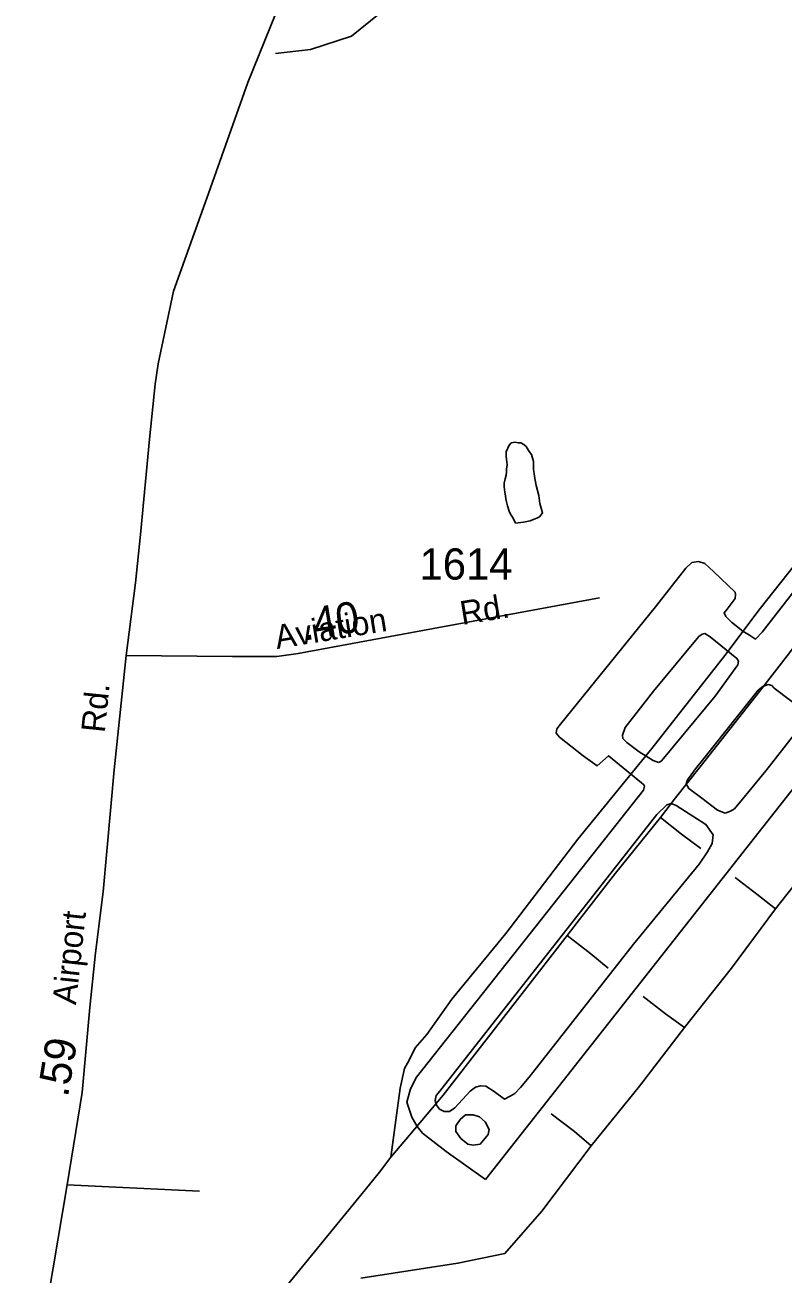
# Model space of a CAD drawing. Extents: x 2206922 to 2357709, y 510027 to 673830.
# Drawn here: x 2304705 to 2307741, y 621565 to 626565 of the extents above; entities that cross this region are included whole.
import ezdxf

# ---------------------------------------------------------------- set-up
doc = ezdxf.new("R2010")
doc.units = 0
for name, color, linetype in [('Exist Aviation Commercial or Municipal Perimeter Paved', 7, 'Continuous'), ('Exist Hydrographic Creek Single Shore', 7, 'Continuous'), ('Exist Hydrographic Misc Water Feature', 7, 'Continuous'), ('Exist Road Non-System Type 51', 7, 'Continuous'), ('Exist Road Secondary Mileage Hundredths English Label', 7, 'Continuous'), ('Exist Road Secondary Type 51 Attributed', 7, 'Continuous'), ('Exist Road Secondary Type 51 Label', 7, 'Continuous'), ('Exist Road Secondary Type 51 Number Label', 7, 'Continuous')]:
    doc.layers.add(name, color=color, linetype=linetype)

msp = doc.modelspace()

# ---------------------------------------------------------------- linework, layer by layer
at = {"layer": 'Exist Aviation Commercial or Municipal Perimeter Paved'}
for points in [[(2306549.1, 621943.9), (2309994.8, 626318.6)], [(2308224.3, 624862.1), (2307657.7, 624134.2), (2307630.5, 624107), (2307606.6, 624122.1), (2307580.7, 624138.7), (2307535.4, 624175), (2307512.7, 624197.7), (2307504.9, 624211.7), (2307517, 624226.2), (2307549.8, 624269.2), (2307551.5, 624285.2), (2307549.5, 624295.2), (2307462.8, 624378.1), (2307428.3, 624409.7), (2307402.4, 624417.4), (2307376.3, 624413.2), (2307352.6, 624391), (2307230.3, 624235.6), (2306849.6, 623765.9), (2306835.7, 623747.7), (2306832, 623729.8), (2306846.1, 623713.9), (2306940.9, 623639), (2306997.3, 623599.6), (2307042.9, 623640.1), (2307173.9, 623531.6), (2307184.1, 623523.6), (2307186.1, 623517.6), (2307182.4, 623501.5), (2306683.4, 622870.5), (2306273, 622352.4), (2306249.7, 622306.4), (2306234.7, 622253), (2306246.1, 622216.8), (2306255.2, 622192.6), (2306276.4, 622156.2), (2306297.6, 622128.9), (2306391.5, 622056.1), (2306549.1, 621943.9)], [(2307242.9, 623612.5), (2307220.7, 623620.2), (2307164.5, 623655.5), (2307116.2, 623693), (2307099.9, 623708.9), (2307097.8, 623722.8), (2307109.6, 623752.9), (2307221.9, 623898.1), (2307397.4, 624109.8), (2307403.5, 624117.9), (2307417.3, 624126.1), (2307427.7, 624128.9), (2307449.3, 624116.3), (2307556.3, 624029.6), (2307562.4, 624018.8), (2307560.5, 624003.6), (2307469.9, 623878.7), (2307262.6, 623628.7), (2307252.8, 623618.5), (2307242.9, 623612.5)], [(2307509.1, 623409.8), (2307531.1, 623418), (2307547.5, 623427.7), (2307586, 623474.4), (2307671.9, 623579.4), (2307840.1, 623794.6), (2307831.8, 623815.2), (2307706.1, 623910.7), (2307695.9, 623920.5), (2307682.2, 623924.5), (2307660.9, 623917.4), (2307642.3, 623902.1), (2307429.4, 623635.2), (2307391, 623587.1), (2307373.1, 623563.7), (2307358, 623543.1), (2307353.9, 623528), (2307363.5, 623508.7), (2307415.7, 623470.3), (2307478.9, 623422.2), (2307509.1, 623409.8)], [(2306384.7, 622215.3), (2306405.1, 622216.2), (2306426.9, 622230.2), (2306488.2, 622296.9), (2306510, 622313.2), (2306529.1, 622318.8), (2306550.8, 622317.2), (2306584.1, 622296), (2306625.2, 622265.4), (2306648, 622276.8), (2306667, 622288.3), (2306689.8, 622311.1), (2306724.1, 622352.9), (2307142.4, 622885.6), (2307404.7, 623205.3), (2307439, 623254.7), (2307458, 623289), (2307461.8, 623323.2), (2307432.3, 623364.6), (2307313.5, 623441.2), (2307293.1, 623448.6), (2307275.5, 623442.9), (2307236, 623404.5), (2306376.4, 622309.6), (2306366.4, 622297.6), (2306352.5, 622279.4), (2306348.7, 622259.5), (2306352.9, 622241.4), (2306365.1, 622225.5), (2306384.7, 622215.3)], [(2306499.6, 622080.4), (2306527.9, 622085.4), (2306541.1, 622100.9), (2306560.8, 622123.1), (2306564.7, 622143.8), (2306548.8, 622173.9), (2306526.1, 622194.7), (2306500, 622202.3), (2306470, 622202), (2306448.3, 622183.8), (2306430.6, 622157.6), (2306430.8, 622135.6), (2306451, 622107.8), (2306479.3, 622084.2), (2306499.6, 622080.4)]]:
    msp.add_lwpolyline(points, dxfattribs=at)
at = {"layer": 'Exist Hydrographic Creek Single Shore'}
msp.add_lwpolyline([(2305708.2, 626451.8), (2305849.4, 626466.7), (2306013.3, 626521.2), (2306234.4, 626700.9), (2306327.6, 626842.6), (2306400.2, 626973.9), (2306776.6, 627167.4), (2306914.8, 627350.6), (2306907.9, 627523.4), (2307070.2, 627827.5), (2307039.1, 627907), (2307198, 628131.6), (2307318.9, 628186.9), (2307920, 628430.5), (2308140.7, 628551.1), (2308323.8, 628716.3), (2308380.9, 628779.4), (2308443.9, 628878.5), (2308564, 629076.7), (2308627, 629383), (2308672, 629701.3), (2308512, 629960.6)], dxfattribs=at)
at = {"layer": 'Exist Hydrographic Misc Water Feature'}
for points in [[(2309571.1, 626599.5), (2309483.5, 626546.9), (2309117.1, 626096.8), (2308250.9, 624993.2), (2308166.1, 624890.6), (2307932.8, 624590), (2307812.6, 624434.3), (2307650, 624229.2), (2307508.6, 624041.7), (2307216, 623668.9), (2306920, 623305.4), (2306630.7, 622928.4), (2306415.4, 622665.9), (2306314.5, 622524.5), (2306267.4, 622470.7), (2306244.8, 622423.8), (2306236.8, 622409.6), (2306225.1, 622387.8), (2306207.9, 622309.3), (2306191, 622181.2), (2306170.5, 622032.6)], [(2306633.4, 624656.9), (2306637.5, 624640.9), (2306644.1, 624618.8), (2306649.8, 624607), (2306660.3, 624591.2), (2306670.1, 624571.1), (2306702.3, 624575.5), (2306728.2, 624579.8), (2306758.3, 624592.3), (2306765.7, 624596.4), (2306771.8, 624602.4), (2306777.8, 624612.5), (2306767.3, 624650.1), (2306763, 624682), (2306752.6, 624722.1), (2306746.2, 624757.9), (2306743.9, 624770), (2306741.9, 624785.7), (2306741.7, 624800), (2306741.3, 624817.9), (2306733.3, 624845.9), (2306725.1, 624857.6), (2306717.1, 624871.4), (2306712.6, 624877.7), (2306702.9, 624885.3), (2306691, 624893.2), (2306680.8, 624893.1), (2306668.7, 624894.9), (2306652.7, 624892.9), (2306644.7, 624882.7), (2306633, 624856.9), (2306633, 624838.6), (2306635.5, 624814.7), (2306635.9, 624804.5), (2306634.2, 624786.5), (2306633.8, 624774.9), (2306632.4, 624762.9), (2306628.3, 624748.5), (2306624.4, 624730.8), (2306624.6, 624716.6), (2306626.9, 624694.8), (2306629.3, 624680.6), (2306631.6, 624668.5), (2306633.4, 624656.9)], [(2307978.7, 624335.3), (2307766.6, 624052.3), (2307646.4, 623896.7), (2307409.6, 623596), (2307311.2, 623471.2), (2307250.3, 623392.9)], [(2308461.5, 623972.3), (2308256.2, 623709.2), (2308086.6, 623500.5), (2307711.4, 623027.3)], [(2307250.3, 623392.9), (2307070.5, 623169.5), (2306916.8, 622972.2), (2306876.2, 622919.9)], [(2307412.7, 623268.1), (2307334.4, 623326.2), (2307250.3, 623392.9)], [(2307549, 623152.1), (2307636, 623085.3), (2307711.4, 623027.3)], [(2307711.4, 623027.3), (2307534.5, 622789.4), (2307346, 622551.5)], [(2306876.2, 622919.9), (2306696.4, 622687.8), (2306380.3, 622281.6), (2306244.7, 622121.1), (2306170.5, 622032.6)], [(2307041.5, 622789.4), (2306971.9, 622847.4), (2306876.2, 622919.9)], [(2307180.7, 622676.2), (2307270.6, 622606.6), (2307346, 622551.5)], [(2307346, 622551.5), (2307166.2, 622316.4), (2306973, 622078.6)], [(2306812.4, 622206.2), (2306905.8, 622135.2), (2306973, 622078.6)], [(2306973, 622078.6), (2306775, 621816.9), (2306626.5, 621647.1), (2306439.1, 621608.2), (2306050.3, 621548.1)], [(2306170.5, 622032.6), (2306124.5, 621972.5), (2306067.9, 621901.8), (2305703.8, 621456.1)]]:
    msp.add_lwpolyline(points, dxfattribs=at)
at = {"layer": 'Exist Road Non-System Type 51'}
msp.add_line((2305403.7, 621896.4), (2304874.8, 621922.6), dxfattribs=at)
at = {"layer": 'Exist Road Secondary Type 51 Attributed'}
for points in [[(2305730.7, 626666.2), (2305597.5, 626335), (2305434, 625872.4), (2305300.7, 625499.8), (2305238.2, 625208.9), (2305226.1, 625128.1), (2305203.9, 624907.9), (2305167.5, 624525.2), (2305147.3, 624332.3), (2305111, 624041.4)], [(2305111, 624041.4), (2305536.9, 624037.4), (2305714.6, 624037.4), (2305799.3, 624049.5), (2307006.4, 624271.7)], [(2305111, 624041.4), (2305062.6, 623583.9), (2305018.2, 623095.1), (2304987.9, 622850.7), (2304965.7, 622632.6), (2304934.4, 622292), (2304874.8, 621922.6), (2304761.8, 621258.1), (2304705.3, 621009.7)]]:
    msp.add_lwpolyline(points, dxfattribs=at)

# ---------------------------------------------------------------- texts
at = {"layer": 'Exist Road Secondary Mileage Hundredths English Label'}
for s, rotation, p in [('.40', 9.3233, (2305822.5, 624100.3)), ('.59', 80.5543, (2304877, 622269.8))]:
    msp.add_text(s, height=125, rotation=rotation, dxfattribs=at).set_placement(p)
at = {"layer": 'Exist Road Secondary Type 51 Label'}
for s, rotation, p in [('Rd.', 9.3233, (2306456.1, 624163.2)), ('Aviation', 9.3233, (2305714.1, 624066.9)), ('Rd.', 84.1975, (2305024.7, 623729.5)), ('Airport', 83.8494, (2304909.4, 622640.3))]:
    msp.add_text(s, height=95, rotation=rotation, dxfattribs=at).set_placement(p)
at = {"layer": 'Exist Road Secondary Type 51 Number Label'}
msp.add_text('1614', height=125, dxfattribs=at).set_placement((2306285.6, 624345.1))

doc.saveas('drawing.dxf')
